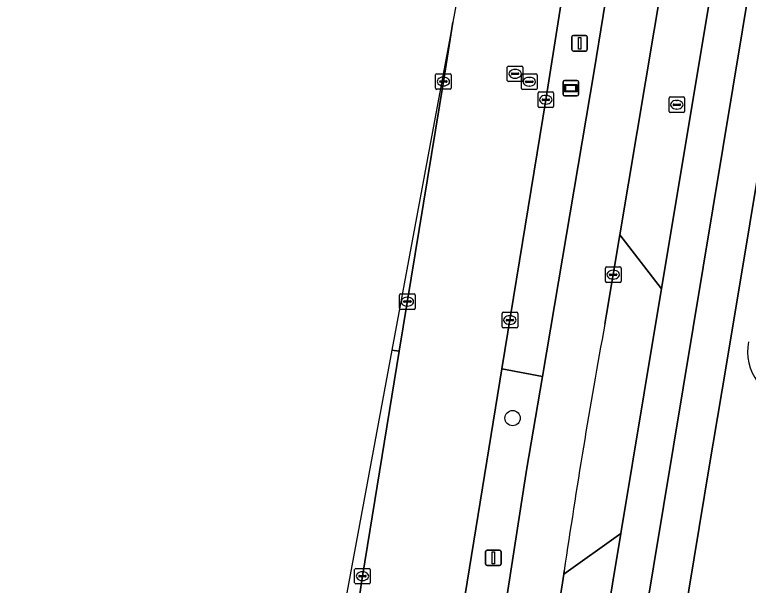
# Model space of a CAD drawing. Extents: x 161692 to 162379, y 380760 to 381678.
# Drawn here: x 161699.41 to 161746.47, y 381002.25 to 381038.88 of the extents above; entities that cross this region are included whole.
import ezdxf

# ---------------------------------------------------------------- set-up
doc = ezdxf.new("R2010")
doc.units = 0
for name, color, linetype in [('IMGEO_Berm_groen', 7, 'Continuous'), ('IMGEO_Boom', 7, 'Continuous'), ('IMGEO_Erf', 7, 'Continuous'), ('IMGEO_Fietspad_gesloten', 7, 'Continuous'), ('IMGEO_Informatiebord', 7, 'Continuous'), ('IMGEO_Kolk', 7, 'Continuous'), ('IMGEO_Lichtmast', 7, 'Continuous'), ('IMGEO_Meer_plas_ven_vijver', 7, 'Continuous'), ('IMGEO_OVBaan_gesloten', 7, 'Continuous'), ('IMGEO_Rijbaan_lokaal_open', 7, 'Continuous'), ('IMGEO_Rijbaan_regionaal_gesloten', 7, 'Continuous'), ('IMGEO_Rioolput', 7, 'Continuous'), ('IMGEO_Voetpad_open', 7, 'Continuous')]:
    doc.layers.add(name, color=color, linetype=linetype)

msp = doc.modelspace()

# ---------------------------------------------------------------- linework, layer by layer
at = {"layer": 'IMGEO_Berm_groen'}
for points in [[(161744.133, 381040.711), (161740.988, 381041.21), (161738.231, 381024.741), (161740.894, 381021.271)], [(161738.303, 381005.586), (161734.626, 381002.973), (161733.982, 380998.685), (161726.224, 380946.237), (161723.417, 380928.139), (161720.677, 380911.732), (161722.7, 380911.397)]]:
    msp.add_lwpolyline(points, close=True, dxfattribs=at)
for points in [[(161708.56, 380935.339), (161708.56, 380935.338), (161708.881, 380925.575), (161709.986, 380925.404), (161711.789, 380936.679), (161721.72, 381002.842), (161724.081, 381017.279), (161723.613, 381017.347), (161717.282, 380983.202), (161709.861, 380942.479), (161710.078, 380943.668), (161711.751, 380943.432), (161711.545, 380941.957), (161709.807, 380942.183), (161708.56, 380935.339)], [(161723.884, 380953.523), (161730.62, 380999.171), (161732.248, 381009.641), (161733.266, 381015.66), (161730.668, 381016.148), (161728.308, 381001.666), (161718.63, 380937.265), (161714.511, 380911.71), (161706.057, 380859.978)]]:
    msp.add_lwpolyline(points, dxfattribs=at)
at = {"layer": 'IMGEO_Boom'}
msp.add_circle((161731.351, 381012.985), 0.489, dxfattribs=at)
at = {"layer": 'IMGEO_Erf'}
msp.add_lwpolyline([(161757.96, 381094.016), (161751.783, 381056.863), (161751.055, 381052.485), (161745.065, 381016.456), (161744.222, 381011.385), (161743.99, 381009.989), (161742.341, 381000), (161725.046, 380895.238)], dxfattribs=at)
msp.add_arc((161749.751, 381017.28), 3.329, 169.5243, 216.1978, dxfattribs=at)
at = {"layer": 'IMGEO_Fietspad_gesloten'}
for points in [[(161717.567, 380865.73), (161755.609, 381095.365), (161752.669, 381095.866), (161751.293, 381087.571), (161750.326, 381081.788), (161746.681, 381059.533)], [(161746.443, 381054.412), (161745.615, 381049.503), (161744.556, 381043.222), (161744.133, 381040.711), (161740.894, 381021.271), (161740.536, 381019.121), (161738.303, 381005.586), (161722.7, 380911.397), (161720.493, 380898.028), (161716.123, 380871.708), (161715.527, 380868.784)]]:
    msp.add_lwpolyline(points, dxfattribs=at)
at = {"layer": 'IMGEO_Informatiebord'}
for p, q in [((161734.585, 381033.761), (161734.585, 381034.561)), ((161734.585, 381034.561), (161734.585, 381033.761)), ((161734.685, 381034.661), (161735.475, 381034.661)), ((161735.475, 381034.661), (161734.685, 381034.661)), ((161735.575, 381034.561), (161735.575, 381033.761)), ((161735.575, 381033.761), (161735.575, 381034.561)), ((161735.475, 381033.661), (161734.685, 381033.661)), ((161734.685, 381033.661), (161735.475, 381033.661))]:
    msp.add_line(p, q, dxfattribs=at)
for points in [[(161734.686, 381034.393), (161735.474, 381034.393), (161735.474, 381033.929), (161734.686, 381033.929), (161734.686, 381034.393)], [(161734.751, 381034.328), (161734.751, 381033.994), (161735.409, 381033.994), (161735.409, 381034.328), (161734.751, 381034.328)]]:
    msp.add_lwpolyline(points, dxfattribs=at)
for centre, start, end in [((161734.685, 381034.561), 90, 180), ((161734.685, 381034.561), 90, 180), ((161735.475, 381034.561), 0, 90), ((161735.475, 381034.561), 360, 90), ((161734.685, 381033.761), 180, 270), ((161734.685, 381033.761), 180, 270), ((161735.475, 381033.761), 270, 0), ((161735.475, 381033.761), 270, 0)]:
    msp.add_arc(centre, 0.1, start, end, dxfattribs=at)
at = {"layer": 'IMGEO_Kolk'}
for p, q in [((161726.411, 381034.158), (161726.411, 381035.01)), ((161726.486, 381035.084), (161727.338, 381035.084)), ((161726.899, 381034.864), (161726.924, 381034.864)), ((161727.412, 381035.01), (161727.412, 381034.158)), ((161726.67, 381034.578), (161726.67, 381034.59)), ((161727.108, 381034.541), (161726.71, 381034.541)), ((161726.713, 381034.627), (161727.111, 381034.627)), ((161726.922, 381034.304), (161726.897, 381034.304)), ((161727.154, 381034.59), (161727.154, 381034.578)), ((161727.338, 381034.084), (161726.486, 381034.084)), ((161732.98, 381032.988), (161732.98, 381033.84)), ((161733.055, 381033.914), (161733.907, 381033.914)), ((161733.981, 381033.84), (161733.981, 381032.988)), ((161733.239, 381033.408), (161733.239, 381033.42)), ((161733.677, 381033.371), (161733.279, 381033.371)), ((161733.282, 381033.457), (161733.68, 381033.457)), ((161733.468, 381033.694), (161733.493, 381033.694)), ((161733.723, 381033.42), (161733.723, 381033.408)), ((161733.907, 381032.914), (161733.055, 381032.914)), ((161733.491, 381033.134), (161733.466, 381033.134)), ((161737.303, 381021.763), (161737.303, 381022.615)), ((161737.378, 381022.689), (161738.23, 381022.689)), ((161738.304, 381022.615), (161738.304, 381021.763)), ((161737.562, 381022.183), (161737.562, 381022.195)), ((161738, 381022.146), (161737.602, 381022.146)), ((161737.605, 381022.232), (161738.003, 381022.232)), ((161737.791, 381022.469), (161737.816, 381022.469)), ((161738.046, 381022.195), (161738.046, 381022.183)), ((161738.23, 381021.689), (161737.378, 381021.689)), ((161737.814, 381021.909), (161737.789, 381021.909)), ((161724.101, 381020.033), (161724.101, 381020.885)), ((161724.176, 381020.959), (161725.028, 381020.959)), ((161724.589, 381020.739), (161724.614, 381020.739)), ((161725.102, 381020.885), (161725.102, 381020.033)), ((161724.36, 381020.453), (161724.36, 381020.465)), ((161724.798, 381020.416), (161724.4, 381020.416)), ((161724.403, 381020.502), (161724.801, 381020.502)), ((161724.844, 381020.465), (161724.844, 381020.453)), ((161725.028, 381019.959), (161724.176, 381019.959)), ((161724.612, 381020.179), (161724.587, 381020.179)), ((161730.751, 381019.775), (161731.603, 381019.775)), ((161730.676, 381018.849), (161730.676, 381019.701)), ((161730.935, 381019.269), (161730.935, 381019.281)), ((161730.978, 381019.318), (161731.376, 381019.318)), ((161731.164, 381019.555), (161731.189, 381019.555)), ((161731.419, 381019.281), (161731.419, 381019.269)), ((161731.677, 381019.701), (161731.677, 381018.849)), ((161731.603, 381018.775), (161730.751, 381018.775)), ((161731.373, 381019.232), (161730.975, 381019.232)), ((161731.187, 381018.995), (161731.162, 381018.995)), ((161721.219, 381002.416), (161721.219, 381003.268)), ((161721.294, 381003.342), (161722.146, 381003.342)), ((161722.22, 381003.268), (161722.22, 381002.416)), ((161721.478, 381002.836), (161721.478, 381002.848)), ((161721.916, 381002.799), (161721.518, 381002.799)), ((161721.521, 381002.885), (161721.919, 381002.885)), ((161721.707, 381003.122), (161721.732, 381003.122)), ((161721.962, 381002.848), (161721.962, 381002.836)), ((161722.146, 381002.342), (161721.294, 381002.342)), ((161721.73, 381002.562), (161721.705, 381002.562))]:
    msp.add_line(p, q, dxfattribs=at)
for points in [[(161726.411, 381034.158), (161726.411, 381035.01)], [(161726.486, 381035.084), (161727.338, 381035.084)], [(161727.412, 381035.01), (161727.412, 381034.158)], [(161727.338, 381034.084), (161726.486, 381034.084)], [(161732.98, 381032.988), (161732.98, 381033.84)], [(161733.055, 381033.914), (161733.907, 381033.914)], [(161733.981, 381033.84), (161733.981, 381032.988)], [(161733.907, 381032.914), (161733.055, 381032.914)], [(161737.303, 381021.763), (161737.303, 381022.615)], [(161737.378, 381022.689), (161738.23, 381022.689)], [(161738.304, 381022.615), (161738.304, 381021.763)], [(161738.23, 381021.689), (161737.378, 381021.689)], [(161724.101, 381020.033), (161724.101, 381020.885)], [(161724.176, 381020.959), (161725.028, 381020.959)], [(161725.102, 381020.885), (161725.102, 381020.033)], [(161725.028, 381019.959), (161724.176, 381019.959)], [(161730.751, 381019.775), (161731.603, 381019.775)], [(161730.676, 381018.849), (161730.676, 381019.701)], [(161731.677, 381019.701), (161731.677, 381018.849)], [(161731.603, 381018.775), (161730.751, 381018.775)], [(161721.219, 381002.416), (161721.219, 381003.268)], [(161721.294, 381003.342), (161722.146, 381003.342)], [(161722.22, 381003.268), (161722.22, 381002.416)], [(161722.146, 381002.342), (161721.294, 381002.342)]]:
    msp.add_lwpolyline(points, dxfattribs=at)
for centre, radius, start, end in [((161726.488, 381035.008), 0.0765, 91.552, 178.448), ((161726.488, 381035.008), 0.0765, 91.552, 178.448), ((161727.336, 381035.008), 0.0765, 1.552, 88.448), ((161727.336, 381035.008), 0.0765, 1.552, 88.448), ((161726.71, 381034.587), 0.0403, 85.8775, 175.7526), ((161726.707, 381034.577), 0.0366, 178.938, 274.7102), ((161727.111, 381034.584), 0.043, 264.8664, 352.4533), ((161727.115, 381034.589), 0.0386, 1.7309, 96.639), ((161726.488, 381034.16), 0.0765, 181.552, 268.448), ((161726.488, 381034.16), 0.0765, 181.552, 268.448), ((161727.336, 381034.16), 0.0765, 271.552, 358.448), ((161727.336, 381034.16), 0.0765, 271.552, 358.448), ((161733.057, 381033.838), 0.0765, 91.552, 178.448), ((161733.057, 381033.838), 0.0765, 91.552, 178.448), ((161733.905, 381033.838), 0.0765, 1.552, 88.448), ((161733.905, 381033.838), 0.0765, 1.552, 88.448), ((161733.279, 381033.417), 0.0403, 85.8775, 175.7526), ((161733.276, 381033.407), 0.0366, 178.938, 274.7102), ((161733.68, 381033.414), 0.043, 264.8664, 352.4533), ((161733.684, 381033.419), 0.0386, 1.7309, 96.639), ((161733.057, 381032.99), 0.0765, 181.552, 268.448), ((161733.057, 381032.99), 0.0765, 181.552, 268.448), ((161733.905, 381032.99), 0.0765, 271.552, 358.448), ((161733.905, 381032.99), 0.0765, 271.552, 358.448), ((161737.38, 381022.613), 0.0765, 91.552, 178.448), ((161737.38, 381022.613), 0.0765, 91.552, 178.448), ((161738.228, 381022.613), 0.0765, 1.552, 88.448), ((161738.228, 381022.613), 0.0765, 1.552, 88.448), ((161737.602, 381022.192), 0.0403, 85.8775, 175.7526), ((161737.599, 381022.182), 0.0366, 178.938, 274.7102), ((161738.003, 381022.189), 0.043, 264.8664, 352.4533), ((161738.007, 381022.194), 0.0386, 1.7309, 96.639), ((161737.38, 381021.765), 0.0765, 181.552, 268.448), ((161737.38, 381021.765), 0.0765, 181.552, 268.448), ((161738.228, 381021.765), 0.0765, 271.552, 358.448), ((161738.228, 381021.765), 0.0765, 271.552, 358.448), ((161724.178, 381020.883), 0.0765, 91.552, 178.448), ((161724.178, 381020.883), 0.0765, 91.552, 178.448), ((161725.026, 381020.883), 0.0765, 1.552, 88.448), ((161725.026, 381020.883), 0.0765, 1.552, 88.448), ((161724.4, 381020.462), 0.0403, 85.8775, 175.7526), ((161724.397, 381020.452), 0.0366, 178.938, 274.7102), ((161724.801, 381020.459), 0.043, 264.8664, 352.4533), ((161724.805, 381020.464), 0.0386, 1.7309, 96.639), ((161724.178, 381020.035), 0.0765, 181.552, 268.448), ((161724.178, 381020.035), 0.0765, 181.552, 268.448), ((161725.026, 381020.035), 0.0765, 271.552, 358.448), ((161725.026, 381020.035), 0.0765, 271.552, 358.448), ((161730.753, 381019.699), 0.0765, 91.552, 178.448), ((161730.753, 381019.699), 0.0765, 91.552, 178.448), ((161731.601, 381019.699), 0.0765, 1.552, 88.448), ((161731.601, 381019.699), 0.0765, 1.552, 88.448), ((161730.975, 381019.278), 0.0403, 85.8775, 175.7526), ((161730.972, 381019.268), 0.0366, 178.938, 274.7102), ((161731.376, 381019.275), 0.043, 264.8664, 352.4533), ((161731.38, 381019.28), 0.0386, 1.7309, 96.639), ((161730.753, 381018.851), 0.0765, 181.552, 268.448), ((161730.753, 381018.851), 0.0765, 181.552, 268.448), ((161731.601, 381018.851), 0.0765, 271.552, 358.448), ((161731.601, 381018.851), 0.0765, 271.552, 358.448), ((161721.296, 381003.266), 0.0765, 91.552, 178.448), ((161721.296, 381003.266), 0.0765, 91.552, 178.448), ((161722.144, 381003.266), 0.0765, 1.552, 88.448), ((161722.144, 381003.266), 0.0765, 1.552, 88.448), ((161721.518, 381002.845), 0.0403, 85.8775, 175.7526), ((161721.515, 381002.835), 0.0366, 178.938, 274.7102), ((161721.919, 381002.842), 0.043, 264.8664, 352.4533), ((161721.923, 381002.847), 0.0386, 1.7309, 96.639), ((161721.296, 381002.418), 0.0765, 181.552, 268.448), ((161721.296, 381002.418), 0.0765, 181.552, 268.448), ((161722.144, 381002.418), 0.0765, 271.552, 358.448), ((161722.144, 381002.418), 0.0765, 271.552, 358.448)]:
    msp.add_arc(centre, radius, start, end, dxfattribs=at)
for centre, major_axis, ratio, start_param, end_param in [((161726.898, 381034.584), (-0.387, 0.002), 0.722429, 4.712389, 7.853982), ((161726.923, 381034.584), (-0.39, 0.002), 0.717154, 1.570796, 4.712389), ((161733.467, 381033.414), (-0.387, 0.002), 0.722429, 4.712389, 7.853982), ((161733.492, 381033.414), (-0.39, 0.002), 0.717154, 1.570796, 4.712389), ((161737.79, 381022.189), (-0.387, 0.002), 0.722429, 4.712389, 7.853982), ((161737.815, 381022.189), (-0.39, 0.002), 0.717154, 1.570796, 4.712389), ((161724.588, 381020.459), (-0.387, 0.002), 0.722429, 4.712389, 7.853982), ((161724.613, 381020.459), (-0.39, 0.002), 0.717154, 1.570796, 4.712389), ((161731.163, 381019.275), (-0.387, 0.002), 0.722429, 4.712389, 7.853982), ((161731.188, 381019.275), (-0.39, 0.002), 0.717154, 1.570796, 4.712389), ((161721.706, 381002.842), (-0.387, 0.002), 0.722429, 4.712389, 7.853982), ((161721.731, 381002.842), (-0.39, 0.002), 0.717154, 1.570796, 4.712389)]:
    msp.add_ellipse(centre, major_axis=major_axis, ratio=ratio, start_param=start_param, end_param=end_param, dxfattribs=at)
at = {"layer": 'IMGEO_Lichtmast'}
for p, q in [((161735.147, 381036.643), (161735.147, 381037.443)), ((161735.147, 381037.443), (161735.147, 381036.643)), ((161735.247, 381037.543), (161736.037, 381037.543)), ((161736.037, 381037.543), (161735.247, 381037.543)), ((161736.137, 381037.443), (161736.137, 381036.643)), ((161736.137, 381036.643), (161736.137, 381037.443)), ((161736.037, 381036.543), (161735.247, 381036.543)), ((161735.247, 381036.543), (161736.037, 381036.543)), ((161729.619, 381003.619), (161729.619, 381004.419)), ((161729.619, 381004.419), (161729.619, 381003.619)), ((161729.719, 381004.519), (161730.509, 381004.519)), ((161730.509, 381004.519), (161729.719, 381004.519)), ((161730.609, 381004.419), (161730.609, 381003.619)), ((161730.609, 381003.619), (161730.609, 381004.419)), ((161730.509, 381003.519), (161729.719, 381003.519)), ((161729.719, 381003.519), (161730.509, 381003.519))]:
    msp.add_line(p, q, dxfattribs=at)
for points in [[(161735.567, 381037.418), (161735.717, 381037.418), (161735.717, 381036.668), (161735.567, 381036.668), (161735.567, 381037.418)], [(161730.039, 381004.394), (161730.189, 381004.394), (161730.189, 381003.644), (161730.039, 381003.644), (161730.039, 381004.394)]]:
    msp.add_lwpolyline(points, dxfattribs=at)
for centre, start, end in [((161735.247, 381037.443), 90, 180), ((161735.247, 381037.443), 90, 180), ((161736.037, 381037.443), 0, 90), ((161736.037, 381037.443), 360, 90), ((161735.247, 381036.643), 180, 270), ((161735.247, 381036.643), 180, 270), ((161736.037, 381036.643), 270, 0), ((161736.037, 381036.643), 270, 0), ((161729.719, 381004.419), 90, 180), ((161729.719, 381004.419), 90, 180), ((161730.509, 381004.419), 0, 90), ((161730.509, 381004.419), 360, 90), ((161729.719, 381003.619), 180, 270), ((161729.719, 381003.619), 180, 270), ((161730.509, 381003.619), 270, 0), ((161730.509, 381003.619), 270, 0)]:
    msp.add_arc(centre, 0.1, start, end, dxfattribs=at)
at = {"layer": 'IMGEO_Meer_plas_ven_vijver'}
msp.add_arc((161749.751, 381017.28), 3.329, 169.5243, 216.1978, dxfattribs=at)
at = {"layer": 'IMGEO_OVBaan_gesloten'}
msp.add_lwpolyline([(161727.516, 381038.402), (161726.912, 381034.584), (161724.081, 381017.279), (161721.72, 381002.842), (161711.789, 380936.679), (161709.986, 380925.404), (161703.114, 380883.057), (161699.411, 380860.816), (161706.057, 380859.978), (161714.511, 380911.71), (161718.63, 380937.265), (161728.308, 381001.666), (161730.668, 381016.148), (161733.481, 381033.414), (161736.833, 381054.678), (161736.638, 381054.799), (161736.985, 381057.118), (161737.507, 381060.564), (161737.735, 381060.535), (161739.255, 381070.325), (161733.581, 381071.116), (161733.581, 381071.116), (161728.527, 381043.854)], close=True, dxfattribs=at)
at = {"layer": 'IMGEO_Rijbaan_lokaal_open'}
for points in [[(161740.536, 381019.121), (161740.894, 381021.271), (161738.231, 381024.741), (161737.38, 381019.657), (161737.265, 381019.01)], [(161734.659, 381003.191), (161734.626, 381002.973), (161738.303, 381005.586), (161740.536, 381019.121)]]:
    msp.add_lwpolyline(points, dxfattribs=at)
msp.add_arc((162189.122, 380936.448), 459.338, 169.64525, 171.64514, dxfattribs=at)
at = {"layer": 'IMGEO_Rijbaan_regionaal_gesloten'}
for points in [[(161737.265, 381019.01), (161737.38, 381019.657), (161738.231, 381024.741), (161740.988, 381041.21), (161743.396, 381055.983), (161743.912, 381059.378), (161743.94, 381059.512), (161744.513, 381063.077), (161745.696, 381071.42)], [(161741.656, 381067.079), (161741.138, 381063.654), (161740.596, 381060.082), (161740.59, 381059.932), (161740.048, 381056.596), (161736.583, 381035.264), (161733.266, 381015.66), (161732.248, 381009.641), (161730.62, 380999.171), (161723.884, 380953.523), (161721.16, 380935.558), (161721.112, 380935.266), (161716.943, 380909.839), (161711.813, 380878.45), (161708.58, 380859.493), (161714.592, 380858.595), (161714.232, 380862.606)], [(161714.443, 380872.046), (161714.929, 380876.542), (161718.265, 380896.755), (161720.677, 380911.732), (161723.417, 380928.139), (161726.224, 380946.237), (161733.982, 380998.685), (161734.626, 381002.973), (161734.659, 381003.191)]]:
    msp.add_lwpolyline(points, dxfattribs=at)
msp.add_arc((162189.122, 380936.448), 459.338, 169.64525, 171.64514, dxfattribs=at)
at = {"layer": 'IMGEO_Rioolput'}
for p, q in [((161731.011, 381034.654), (161731.011, 381035.506)), ((161731.086, 381035.58), (161731.938, 381035.58)), ((161731.499, 381035.36), (161731.524, 381035.36)), ((161732.012, 381035.506), (161732.012, 381034.654)), ((161731.27, 381035.074), (161731.27, 381035.086)), ((161731.708, 381035.037), (161731.31, 381035.037)), ((161731.313, 381035.123), (161731.711, 381035.123)), ((161731.522, 381034.8), (161731.497, 381034.8)), ((161731.754, 381035.086), (161731.754, 381035.074)), ((161731.918, 381034.147), (161731.918, 381034.999)), ((161731.993, 381035.073), (161732.845, 381035.073)), ((161732.406, 381034.853), (161732.431, 381034.853)), ((161732.919, 381034.999), (161732.919, 381034.147)), ((161731.938, 381034.58), (161731.086, 381034.58)), ((161732.177, 381034.567), (161732.177, 381034.579)), ((161732.615, 381034.53), (161732.217, 381034.53)), ((161732.22, 381034.616), (161732.618, 381034.616)), ((161732.661, 381034.579), (161732.661, 381034.567)), ((161732.845, 381034.073), (161731.993, 381034.073)), ((161732.429, 381034.293), (161732.404, 381034.293)), ((161741.384, 381032.667), (161741.384, 381033.519)), ((161741.459, 381033.593), (161742.311, 381033.593)), ((161741.872, 381033.373), (161741.897, 381033.373)), ((161742.385, 381033.519), (161742.385, 381032.667)), ((161741.643, 381033.087), (161741.643, 381033.099)), ((161742.081, 381033.05), (161741.683, 381033.05)), ((161741.686, 381033.136), (161742.084, 381033.136)), ((161742.127, 381033.099), (161742.127, 381033.087)), ((161742.311, 381032.593), (161741.459, 381032.593)), ((161741.895, 381032.813), (161741.87, 381032.813))]:
    msp.add_line(p, q, dxfattribs=at)
for points in [[(161731.011, 381034.654), (161731.011, 381035.506)], [(161731.086, 381035.58), (161731.938, 381035.58)], [(161732.012, 381035.506), (161732.012, 381034.654)], [(161731.918, 381034.147), (161731.918, 381034.999)], [(161731.993, 381035.073), (161732.845, 381035.073)], [(161732.919, 381034.999), (161732.919, 381034.147)], [(161731.938, 381034.58), (161731.086, 381034.58)], [(161732.845, 381034.073), (161731.993, 381034.073)], [(161741.384, 381032.667), (161741.384, 381033.519)], [(161741.459, 381033.593), (161742.311, 381033.593)], [(161742.385, 381033.519), (161742.385, 381032.667)], [(161742.311, 381032.593), (161741.459, 381032.593)]]:
    msp.add_lwpolyline(points, dxfattribs=at)
for centre, radius, start, end in [((161731.088, 381035.504), 0.0765, 91.552, 178.448), ((161731.088, 381035.504), 0.0765, 91.552, 178.448), ((161731.936, 381035.504), 0.0765, 1.552, 88.448), ((161731.936, 381035.504), 0.0765, 1.552, 88.448), ((161731.31, 381035.083), 0.0403, 85.8775, 175.7526), ((161731.307, 381035.073), 0.0366, 178.938, 274.7102), ((161731.711, 381035.08), 0.043, 264.8664, 352.4533), ((161731.715, 381035.085), 0.0386, 1.7309, 96.639), ((161731.995, 381034.997), 0.0765, 91.552, 178.448), ((161731.995, 381034.997), 0.0765, 91.552, 178.448), ((161732.843, 381034.997), 0.0765, 1.552, 88.448), ((161732.843, 381034.997), 0.0765, 1.552, 88.448), ((161731.088, 381034.656), 0.0765, 181.552, 268.448), ((161731.088, 381034.656), 0.0765, 181.552, 268.448), ((161731.936, 381034.656), 0.0765, 271.552, 358.448), ((161731.936, 381034.656), 0.0765, 271.552, 358.448), ((161732.217, 381034.576), 0.0403, 85.8775, 175.7526), ((161732.214, 381034.566), 0.0366, 178.938, 274.7102), ((161732.618, 381034.573), 0.043, 264.8664, 352.4533), ((161732.622, 381034.578), 0.0386, 1.7309, 96.639), ((161731.995, 381034.149), 0.0765, 181.552, 268.448), ((161731.995, 381034.149), 0.0765, 181.552, 268.448), ((161732.843, 381034.149), 0.0765, 271.552, 358.448), ((161732.843, 381034.149), 0.0765, 271.552, 358.448), ((161741.461, 381033.517), 0.0765, 91.552, 178.448), ((161741.461, 381033.517), 0.0765, 91.552, 178.448), ((161742.309, 381033.517), 0.0765, 1.552, 88.448), ((161742.309, 381033.517), 0.0765, 1.552, 88.448), ((161741.683, 381033.096), 0.0403, 85.8775, 175.7526), ((161741.68, 381033.086), 0.0366, 178.938, 274.7102), ((161742.084, 381033.093), 0.043, 264.8664, 352.4533), ((161742.088, 381033.098), 0.0386, 1.7309, 96.639), ((161741.461, 381032.669), 0.0765, 181.552, 268.448), ((161741.461, 381032.669), 0.0765, 181.552, 268.448), ((161742.309, 381032.669), 0.0765, 271.552, 358.448), ((161742.309, 381032.669), 0.0765, 271.552, 358.448)]:
    msp.add_arc(centre, radius, start, end, dxfattribs=at)
for centre, major_axis, ratio, start_param, end_param in [((161731.498, 381035.08), (-0.387, 0.002), 0.722429, 4.712389, 7.853982), ((161731.523, 381035.08), (-0.39, 0.002), 0.717154, 1.570796, 4.712389), ((161732.405, 381034.573), (-0.387, 0.002), 0.722429, 4.712389, 7.853982), ((161732.43, 381034.573), (-0.39, 0.002), 0.717154, 1.570796, 4.712389), ((161741.871, 381033.093), (-0.387, 0.002), 0.722429, 4.712389, 7.853982), ((161741.896, 381033.093), (-0.39, 0.002), 0.717154, 1.570796, 4.712389)]:
    msp.add_ellipse(centre, major_axis=major_axis, ratio=ratio, start_param=start_param, end_param=end_param, dxfattribs=at)
at = {"layer": 'IMGEO_Voetpad_open'}
for points in [[(161755.609, 381095.365), (161717.567, 380865.73)], [(161720.002, 380855.253), (161723.616, 380854.735), (161719.314, 380861.106), (161725.046, 380895.238), (161742.341, 381000), (161743.99, 381009.989), (161744.222, 381011.385), (161745.065, 381016.456), (161751.055, 381052.485), (161751.783, 381056.863), (161757.96, 381094.016)]]:
    msp.add_lwpolyline(points, dxfattribs=at)
for points in [[(161736.583, 381035.264), (161740.048, 381056.596), (161736.985, 381057.118), (161736.638, 381054.799), (161736.833, 381054.678), (161733.481, 381033.414), (161730.668, 381016.148), (161733.266, 381015.66)], [(161723.613, 381017.347), (161724.081, 381017.279), (161726.912, 381034.584), (161727.516, 381038.402)]]:
    msp.add_lwpolyline(points, close=True, dxfattribs=at)

doc.saveas('drawing.dxf')
